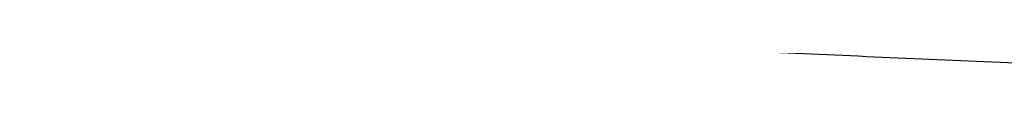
# Model space of a CAD drawing. Header units: millimetres. Extents: x -398 to 387, y -563 to 552.
# Tile 291 of 656: x -328.73614 to -328.01456, y -547.2491 to -547.24409. Entities that reach past the tile are written whole.
import ezdxf

# ---------------------------------------------------------------- set-up
doc = ezdxf.new("R2010")
doc.units = ezdxf.units.MM
doc.layers.add('Livello 01', color=7, linetype='Continuous')

# ---------------------------------------------------------------- blocks, each defined once
blk = doc.blocks.new('MMFTT08X23')
at = {"layer": 'Livello 01', "color": 254, "true_color": 0xcad1ee}
for points, weights, knots in [([(3.426202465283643, 37.54126587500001, 0.4732635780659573), (3.267228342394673, 37.48818495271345, 1.624160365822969), (2.44569435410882, 37.43749999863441, 2.445694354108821), (1.432654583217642, 37.37499999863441, 3.458734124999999), (8.881784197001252e-16, 37.31249999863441, 3.458734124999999), (-1.432654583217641, 37.24999999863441, 3.458734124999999), (-2.445694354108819, 37.18749999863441, 2.44569435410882), (-3.458734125, 37.12499999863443, 1.432654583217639), (-3.458734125, 37.06249999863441), (-3.458734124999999, 36.99999999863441, -1.432654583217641), (-2.445694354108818, 36.93749999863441, -2.44569435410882), (-1.432654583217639, 36.87499999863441, -3.458734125), (8.881784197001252e-16, 36.81249999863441, -3.458734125), (1.432654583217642, 36.74999999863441, -3.458734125), (2.445694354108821, 36.68749999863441, -2.44569435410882), (3.458734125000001, 36.62499999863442, -1.43265458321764), (3.458734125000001, 36.56249999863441), (3.458734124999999, 36.49999999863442, 1.432654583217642), (2.44569435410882, 36.43749999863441, 2.445694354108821), (1.432654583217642, 36.37499999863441, 3.458734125), (8.881784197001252e-16, 36.31249999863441, 3.458734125), (-1.432654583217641, 36.24999999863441, 3.458734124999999), (-2.44569435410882, 36.18749999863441, 2.44569435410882), (-3.458734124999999, 36.12499999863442, 1.43265458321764), (-3.458734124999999, 36.06249999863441), (-3.458734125, 35.99999999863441, -1.432654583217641), (-2.445694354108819, 35.93749999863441, -2.44569435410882), (-1.432654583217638, 35.87499999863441, -3.458734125), (8.881784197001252e-16, 35.81249999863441, -3.458734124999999), (1.432654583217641, 35.74999999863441, -3.458734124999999), (2.445694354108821, 35.68749999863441, -2.44569435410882), (3.458734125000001, 35.62499999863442, -1.43265458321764), (3.458734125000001, 35.56249999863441), (3.458734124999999, 35.49999999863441, 1.432654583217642), (2.44569435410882, 35.43749999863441, 2.445694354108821), (1.432654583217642, 35.37499999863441, 3.458734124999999), (4.440892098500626e-16, 35.31249999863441, 3.458734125), (-1.432654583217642, 35.24999999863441, 3.458734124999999), (-2.445694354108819, 35.18749999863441, 2.44569435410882), (-3.458734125, 35.12499999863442, 1.432654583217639), (-3.458734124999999, 35.06249999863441), (-3.458734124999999, 34.99999999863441, -1.432654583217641), (-2.44569435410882, 34.93749999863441, -2.44569435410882), (-1.432654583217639, 34.87499999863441, -3.458734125), (4.440892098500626e-16, 34.81249999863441, -3.458734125), (1.432654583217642, 34.74999999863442, -3.458734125), (2.445694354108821, 34.68749999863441, -2.44569435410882), (3.458734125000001, 34.62499999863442, -1.43265458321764), (3.458734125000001, 34.56249999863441), (3.458734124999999, 34.49999999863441, 1.432654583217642), (2.44569435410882, 34.43749999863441, 2.445694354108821), (1.432654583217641, 34.37499999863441, 3.458734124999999), (8.881784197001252e-16, 34.31249999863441, 3.458734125), (-1.432654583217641, 34.24999999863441, 3.458734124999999), (-2.44569435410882, 34.18749999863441, 2.44569435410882), (-3.458734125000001, 34.12499999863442, 1.43265458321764), (-3.458734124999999, 34.06249999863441), (-3.458734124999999, 33.99999999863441, -1.432654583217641), (-2.445694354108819, 33.93749999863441, -2.44569435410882), (-1.43265458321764, 33.87499999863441, -3.458734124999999), (8.881784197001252e-16, 33.81249999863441, -3.458734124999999), (1.432654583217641, 33.74999999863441, -3.458734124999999), (2.445694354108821, 33.68749999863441, -2.44569435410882), (3.458734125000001, 33.62499999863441, -1.43265458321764), (3.458734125, 33.56249999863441), (3.458734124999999, 33.49999999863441, 1.432654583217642), (2.44569435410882, 33.43749999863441, 2.445694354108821), (1.432654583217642, 33.37499999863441, 3.458734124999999), (4.440892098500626e-16, 33.31249999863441, 3.458734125), (-1.432654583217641, 33.24999999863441, 3.458734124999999), (-2.445694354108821, 33.18749999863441, 2.44569435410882), (-3.458734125, 33.12499999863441, 1.43265458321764), (-3.458734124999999, 33.06249999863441), (-3.458734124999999, 32.99999999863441, -1.432654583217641), (-2.44569435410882, 32.93749999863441, -2.44569435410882), (-1.432654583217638, 32.87499999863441, -3.458734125), (4.440892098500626e-16, 32.81249999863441, -3.458734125), (1.432654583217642, 32.74999999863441, -3.458734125), (2.445694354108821, 32.68749999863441, -2.44569435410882), (3.458734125, 32.62499999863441, -1.43265458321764), (3.458734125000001, 32.56249999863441), (3.458734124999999, 32.49999999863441, 1.432654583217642), (2.44569435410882, 32.43749999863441, 2.445694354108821), (1.432654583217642, 32.37499999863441, 3.458734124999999), (8.881784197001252e-16, 32.31249999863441, 3.458734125), (-1.432654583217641, 32.24999999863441, 3.458734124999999), (-2.44569435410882, 32.18749999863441, 2.44569435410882), (-3.458734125, 32.12499999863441, 1.432654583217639), (-3.458734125, 32.06249999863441), (-3.458734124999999, 31.9999999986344, -1.432654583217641), (-2.445694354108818, 31.9374999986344, -2.44569435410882), (-1.432654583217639, 31.8749999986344, -3.458734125), (8.881784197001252e-16, 31.8124999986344, -3.458734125), (1.432654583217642, 31.74999999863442, -3.458734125), (2.445694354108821, 31.6874999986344, -2.44569435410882), (3.458734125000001, 31.6249999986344, -1.43265458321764), (3.458734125, 31.5624999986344), (3.458734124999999, 31.4999999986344, 1.432654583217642), (2.44569435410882, 31.4374999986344, 2.445694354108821), (1.432654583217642, 31.3749999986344, 3.458734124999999), (8.881784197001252e-16, 31.3124999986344, 3.458734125), (-1.432654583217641, 31.24999999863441, 3.458734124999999), (-2.44569435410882, 31.1874999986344, 2.44569435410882), (-3.458734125, 31.1249999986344, 1.432654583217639), (-3.458734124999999, 31.0624999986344), (-3.458734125, 30.9999999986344, -1.432654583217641), (-2.445694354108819, 30.9374999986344, -2.44569435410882), (-1.432654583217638, 30.8749999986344, -3.458734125), (4.440892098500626e-16, 30.8124999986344, -3.458734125), (1.432654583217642, 30.74999999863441, -3.458734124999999), (2.445694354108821, 30.6874999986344, -2.44569435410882), (3.458734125, 30.6249999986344, -1.43265458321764), (3.458734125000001, 30.5624999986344), (3.458734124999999, 30.49999999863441, 1.432654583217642), (2.44569435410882, 30.43749999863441, 2.445694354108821), (1.432654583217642, 30.37499999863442, 3.458734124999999), (4.440892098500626e-16, 30.31249999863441, 3.458734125), (-1.432654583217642, 30.24999999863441, 3.458734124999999), (-2.44569435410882, 30.18749999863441, 2.44569435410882), (-3.458734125, 30.12499999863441, 1.432654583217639), (-3.458734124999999, 30.06249999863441), (-3.458734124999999, 29.99999999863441, -1.432654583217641), (-2.44569435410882, 29.93749999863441, -2.44569435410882), (-1.432654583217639, 29.87499999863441, -3.458734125), (4.440892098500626e-16, 29.81249999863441, -3.458734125), (1.432654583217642, 29.74999999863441, -3.458734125), (2.445694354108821, 29.68749999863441, -2.44569435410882), (3.458734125, 29.62499999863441, -1.43265458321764), (3.458734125, 29.56249999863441), (3.458734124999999, 29.49999999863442, 1.432654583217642), (2.44569435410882, 29.43749999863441, 2.445694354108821), (1.432654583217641, 29.37499999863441, 3.458734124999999), (8.881784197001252e-16, 29.31249999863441, 3.458734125), (-1.432654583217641, 29.24999999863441, 3.458734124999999), (-2.44569435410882, 29.18749999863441, 2.445694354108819), (-3.458734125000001, 29.12499999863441, 1.43265458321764), (-3.458734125, 29.06249999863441), (-3.458734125, 28.99999999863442, -1.432654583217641), (-2.445694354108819, 28.93749999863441, -2.44569435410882), (-1.43265458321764, 28.87499999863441, -3.458734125), (8.881784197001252e-16, 28.81249999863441, -3.458734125), (1.432654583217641, 28.7499999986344, -3.458734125), (2.445694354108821, 28.6874999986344, -2.44569435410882), (3.458734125, 28.6249999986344, -1.43265458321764), (3.458734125, 28.56249999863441), (3.458734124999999, 28.49999999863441, 1.432654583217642), (2.44569435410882, 28.43749999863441, 2.445694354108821), (1.432654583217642, 28.37499999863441, 3.458734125), (4.440892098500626e-16, 28.31249999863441, 3.458734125), (-1.432654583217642, 28.24999999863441, 3.458734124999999), (-2.445694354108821, 28.18749999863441, 2.44569435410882), (-3.458734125, 28.12499999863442, 1.432654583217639), (-3.458734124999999, 28.06249999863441), (-3.458734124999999, 27.99999999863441, -1.432654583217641), (-2.44569435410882, 27.93749999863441, -2.44569435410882), (-1.432654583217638, 27.87499999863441, -3.458734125), (4.440892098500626e-16, 27.81249999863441, -3.458734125), (1.432654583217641, 27.74999999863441, -3.458734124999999), (2.445694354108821, 27.68749999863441, -2.44569435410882), (3.458734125, 27.62499999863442, -1.43265458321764), (3.458734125, 27.56249999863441), (3.458734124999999, 27.49999999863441, 1.432654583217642), (2.44569435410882, 27.43749999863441, 2.445694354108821), (1.432654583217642, 27.37499999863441, 3.458734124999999), (4.440892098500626e-16, 27.31249999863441, 3.458734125), (-1.432654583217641, 27.24999999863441, 3.458734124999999), (-2.44569435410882, 27.18749999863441, 2.44569435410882), (-3.458734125, 27.12499999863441, 1.432654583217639), (-3.458734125, 27.06249999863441), (-3.458734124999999, 26.99999999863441, -1.432654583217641), (-2.445694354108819, 26.93749999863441, -2.44569435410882), (-1.432654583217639, 26.87499999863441, -3.458734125), (4.440892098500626e-16, 26.81249999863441, -3.458734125), (1.432654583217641, 26.74999999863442, -3.458734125), (2.445694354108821, 26.68749999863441, -2.44569435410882), (3.458734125, 26.62499999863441, -1.43265458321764), (3.458734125, 26.56249999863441), (3.458734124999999, 26.49999999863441, 1.432654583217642), (2.44569435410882, 26.43749999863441, 2.445694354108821), (1.432654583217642, 26.37499999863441, 3.458734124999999), (4.440892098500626e-16, 26.31249999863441, 3.458734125), (-1.432654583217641, 26.24999999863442, 3.458734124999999), (-2.44569435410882, 26.18749999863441, 2.44569435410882), (-3.458734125, 26.12499999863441, 1.432654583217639), (-3.458734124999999, 26.06249999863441), (-3.458734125, 25.99999999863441, -1.432654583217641), (-2.445694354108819, 25.93749999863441, -2.44569435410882), (-1.432654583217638, 25.87499999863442, -3.458734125), (4.440892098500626e-16, 25.81249999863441, -3.458734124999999), (1.432654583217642, 25.74999999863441, -3.458734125), (2.44569435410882, 25.68749999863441, -2.44569435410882), (3.458734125, 25.62499999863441, -1.43265458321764), (3.458734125, 25.56249999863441), (3.458734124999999, 25.49999999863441, 1.432654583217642), (2.44569435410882, 25.43749999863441, 2.445694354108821), (1.432654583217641, 25.37499999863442, 3.458734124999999), (4.440892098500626e-16, 25.31249999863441, 3.458734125), (-1.432654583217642, 25.24999999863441, 3.458734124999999), (-2.44569435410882, 25.18749999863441, 2.44569435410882), (-3.458734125, 25.12499999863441, 1.432654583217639), (-3.458734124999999, 25.06249999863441), (-3.458734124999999, 24.99999999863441, -1.432654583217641), (-2.44569435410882, 24.93749999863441, -2.44569435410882), (-1.432654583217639, 24.87499999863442, -3.458734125), (4.440892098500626e-16, 24.8124999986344, -3.458734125), (1.432654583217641, 24.7499999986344, -3.458734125), (2.445694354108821, 24.6874999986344, -2.44569435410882), (3.458734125, 24.62499999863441, -1.43265458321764), (3.458734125, 24.5624999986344), (3.458734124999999, 24.4999999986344, 1.432654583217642), (2.44569435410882, 24.4374999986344, 2.445694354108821), (1.432654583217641, 24.37499999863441, 3.458734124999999), (0, 24.3124999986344, 3.458734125), (-1.432654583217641, 24.2499999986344, 3.458734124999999), (-2.44569435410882, 24.1874999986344, 2.44569435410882), (-3.458734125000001, 24.12499999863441, 1.432654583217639), (-3.458734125, 24.0624999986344), (-3.458734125, 23.9999999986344, -1.432654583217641), (-2.445694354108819, 23.9374999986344, -2.44569435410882), (-1.43265458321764, 23.87499999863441, -3.458734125), (0, 23.8124999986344, -3.458734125), (1.432654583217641, 23.7499999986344, -3.458734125), (2.445694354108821, 23.6874999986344, -2.44569435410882), (3.458734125, 23.62499999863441, -1.43265458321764), (3.458734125, 23.5624999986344), (3.458734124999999, 23.49999999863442, 1.432654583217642), (2.44569435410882, 23.4374999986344, 2.445694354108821), (1.432654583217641, 23.37499999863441, 3.458734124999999), (4.440892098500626e-16, 23.3124999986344, 3.458734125), (-1.432654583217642, 23.2499999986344, 3.458734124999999), (-2.445694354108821, 23.1874999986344, 2.44569435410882), (-3.458734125, 23.12499999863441, 1.432654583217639), (-3.458734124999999, 23.0624999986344), (-3.458734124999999, 22.99999999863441, -1.432654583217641), (-2.44569435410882, 22.93749999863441, -2.44569435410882), (-1.43265458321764, 22.87499999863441, -3.458734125), (4.440892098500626e-16, 22.81249999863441, -3.458734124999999), (1.432654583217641, 22.74999999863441, -3.458734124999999), (2.445694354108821, 22.68749999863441, -2.44569435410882), (3.458734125, 22.62499999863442, -1.43265458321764), (3.458734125, 22.56249999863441), (3.458734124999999, 22.49999999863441, 1.432654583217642), (2.445694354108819, 22.43749999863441, 2.445694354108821), (1.432654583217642, 22.37499999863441, 3.458734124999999), (0, 22.31249999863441, 3.458734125), (-1.432654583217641, 22.24999999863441, 3.458734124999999), (-2.44569435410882, 22.18749999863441, 2.44569435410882), (-3.458734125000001, 22.12499999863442, 1.432654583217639), (-3.458734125, 22.06249999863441), (-3.458734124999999, 21.99999999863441, -1.432654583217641), (-2.44569435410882, 21.93749999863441, -2.44569435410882), (-1.432654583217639, 21.87499999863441, -3.458734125), (0, 21.81249999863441, -3.458734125), (1.432654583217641, 21.74999999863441, -3.458734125), (2.445694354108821, 21.68749999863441, -2.44569435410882), (3.458734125, 21.62499999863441, -1.43265458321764), (3.458734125, 21.56249999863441), (3.458734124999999, 21.49999999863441, 1.432654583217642), (2.44569435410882, 21.43749999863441, 2.445694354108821), (1.432654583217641, 21.37499999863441, 3.458734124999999), (4.440892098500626e-16, 21.31249999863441, 3.458734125), (-1.432654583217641, 21.24999999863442, 3.458734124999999), (-2.445694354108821, 21.18749999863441, 2.44569435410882), (-3.458734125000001, 21.12499999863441, 1.432654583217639), (-3.458734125, 21.06249999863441), (-3.458734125, 20.99999999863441, -1.432654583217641), (-2.445694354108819, 20.9374999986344, -2.44569435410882), (-1.432654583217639, 20.87499999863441, -3.458734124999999), (4.440892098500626e-16, 20.8124999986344, -3.458734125), (1.432654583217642, 20.74999999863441, -3.458734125), (2.44569435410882, 20.6874999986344, -2.44569435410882), (3.458734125, 20.62499999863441, -1.43265458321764), (3.458734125, 20.5624999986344), (3.458734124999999, 20.4999999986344, 1.432654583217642), (2.445694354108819, 20.4374999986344, 2.445694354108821), (1.432654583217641, 20.37499999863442, 3.458734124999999), (4.440892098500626e-16, 20.3124999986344, 3.458734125), (-1.432654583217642, 20.24999999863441, 3.458734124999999), (-2.44569435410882, 20.1874999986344, 2.44569435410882), (-3.458734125, 20.12499999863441, 1.432654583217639), (-3.458734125, 20.06249999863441), (-3.458734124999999, 19.99999999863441, -1.432654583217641), (-2.44569435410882, 19.93749999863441, -2.44569435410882), (-1.432654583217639, 19.87499999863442, -3.458734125), (0, 19.81249999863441, -3.458734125), (1.432654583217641, 19.74999999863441, -3.458734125), (2.445694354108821, 19.68749999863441, -2.44569435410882), (3.458734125, 19.62499999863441, -1.43265458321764), (3.458734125, 19.56249999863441), (3.458734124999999, 19.49999999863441, 1.432654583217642), (2.445694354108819, 19.43749999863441, 2.44569435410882), (1.432654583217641, 19.37499999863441, 3.458734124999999), (0, 19.31249999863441, 3.458734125), (-1.432654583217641, 19.24999999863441, 3.458734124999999), (-2.44569435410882, 19.18749999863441, 2.44569435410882), (-3.458734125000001, 19.12499999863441, 1.432654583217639), (-3.458734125, 19.06249999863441), (-3.458734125, 18.99999999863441, -1.432654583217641), (-2.445694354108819, 18.93749999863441, -2.44569435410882), (-1.43265458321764, 18.87499999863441, -3.458734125), (0, 18.81249999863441, -3.458734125), (1.432654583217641, 18.74999999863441, -3.458734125), (2.44569435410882, 18.68749999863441, -2.44569435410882), (3.458734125, 18.62499999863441, -1.43265458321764), (3.458734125, 18.56249999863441), (3.458734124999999, 18.49999999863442, 1.432654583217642), (2.445694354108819, 18.43749999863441, 2.445694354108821), (1.432654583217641, 18.37499999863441, 3.458734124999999), (4.440892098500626e-16, 18.31249999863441, 3.458734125), (-1.432654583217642, 18.24999999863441, 3.458734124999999), (-2.445694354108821, 18.18749999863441, 2.44569435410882), (-3.458734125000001, 18.12499999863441, 1.432654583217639), (-3.458734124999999, 18.06249999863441), (-3.458734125, 17.99999999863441, -1.432654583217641), (-2.44569435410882, 17.93749999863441, -2.44569435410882), (-1.43265458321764, 17.87499999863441, -3.458734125), (4.440892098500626e-16, 17.81249999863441, -3.458734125), (1.432654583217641, 17.74999999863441, -3.458734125), (2.44569435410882, 17.68749999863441, -2.44569435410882), (3.458734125, 17.6249999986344, -1.43265458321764), (3.458734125, 17.56249999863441), (3.458734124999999, 17.49999999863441, 1.432654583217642), (2.445694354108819, 17.43749999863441, 2.445694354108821), (1.432654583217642, 17.3749999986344, 3.458734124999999), (0, 17.31249999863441, 3.458734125), (-1.432654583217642, 17.24999999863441, 3.458734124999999), (-2.445694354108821, 17.18749999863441, 2.44569435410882), (-3.458734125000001, 17.1249999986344, 1.432654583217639), (-3.458734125, 17.06249999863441), (-3.458734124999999, 16.9999999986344, -1.432654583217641), (-2.44569435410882, 16.9374999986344, -2.44569435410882), (-1.432654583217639, 16.8749999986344, -3.458734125), (0, 16.8124999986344, -3.458734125), (1.432654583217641, 16.7499999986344, -3.458734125), (2.44569435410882, 16.6874999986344, -2.44569435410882), (3.458734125, 16.6249999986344, -1.43265458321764), (3.458734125, 16.5624999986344), (3.458734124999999, 16.4999999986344, 1.432654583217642), (2.44569435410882, 16.4374999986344, 2.445694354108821), (1.432654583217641, 16.3749999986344, 3.458734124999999), (0, 16.3124999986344, 3.458734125), (-1.432654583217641, 16.2499999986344, 3.458734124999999), (-2.445694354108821, 16.1874999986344, 2.44569435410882), (-3.458734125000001, 16.1249999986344, 1.432654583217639), (-3.458734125, 16.0624999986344), (-3.458734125, 15.99999999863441, -1.432654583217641), (-2.445694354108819, 15.9374999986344, -2.44569435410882), (-1.432654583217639, 15.8749999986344, -3.458734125), (0, 15.8124999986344, -3.458734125), (1.432654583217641, 15.7499999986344, -3.458734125), (2.44569435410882, 15.6874999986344, -2.44569435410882), (3.458734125, 15.6249999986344, -1.43265458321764), (3.458734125, 15.5624999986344)], [0.9778031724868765, 0.9373681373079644, 1, 0.9238795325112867, 1, 0.9238795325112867, 1, 0.9238795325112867, 1, 0.9238795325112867, 1, 0.9238795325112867, 1, 0.9238795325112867, 1, 0.9238795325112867, 1, 0.9238795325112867, 1, 0.9238795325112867, 1, 0.9238795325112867, 1, 0.9238795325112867, 1, 0.9238795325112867, 1, 0.9238795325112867, 1, 0.9238795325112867, 1, 0.9238795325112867, 1, 0.9238795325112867, 1, 0.9238795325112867, 1, 0.9238795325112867, 1, 0.9238795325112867, 1, 0.9238795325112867, 1, 0.9238795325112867, 1, 0.9238795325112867, 1, 0.9238795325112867, 1, 0.9238795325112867, 1, 0.9238795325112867, 1, 0.9238795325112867, 1, 0.9238795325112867, 1, 0.9238795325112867, 1, 0.9238795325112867, 1, 0.9238795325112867, 1, 0.9238795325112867, 1, 0.9238795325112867, 1, 0.9238795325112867, 1, 0.9238795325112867, 1, 0.9238795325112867, 1, 0.9238795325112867, 1, 0.9238795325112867, 1, 0.9238795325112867, 1, 0.9238795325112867, 1, 0.9238795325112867, 1, 0.9238795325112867, 1, 0.9238795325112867, 1, 0.9238795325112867, 1, 0.9238795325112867, 1, 0.9238795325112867, 1, 0.9238795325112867, 1, 0.9238795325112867, 1, 0.9238795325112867, 1, 0.9238795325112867, 1, 0.9238795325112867, 1, 0.9238795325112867, 1, 0.9238795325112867, 1, 0.9238795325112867, 1, 0.9238795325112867, 1, 0.9238795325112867, 1, 0.9238795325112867, 1, 0.9238795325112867, 1, 0.9238795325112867, 1, 0.9238795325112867, 1, 0.9238795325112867, 1, 0.9238795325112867, 1, 0.9238795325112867, 1, 0.9238795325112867, 1, 0.9238795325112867, 1, 0.9238795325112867, 1, 0.9238795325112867, 1, 0.9238795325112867, 1, 0.9238795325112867, 1, 0.9238795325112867, 1, 0.9238795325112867, 1, 0.9238795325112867, 1, 0.9238795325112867, 1, 0.9238795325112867, 1, 0.9238795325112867, 1, 0.9238795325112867, 1, 0.9238795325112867, 1, 0.9238795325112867, 1, 0.9238795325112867, 1, 0.9238795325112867, 1, 0.9238795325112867, 1, 0.9238795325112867, 1, 0.9238795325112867, 1, 0.9238795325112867, 1, 0.9238795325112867, 1, 0.9238795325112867, 1, 0.9238795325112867, 1, 0.9238795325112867, 1, 0.9238795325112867, 1, 0.9238795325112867, 1, 0.9238795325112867, 1, 0.9238795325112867, 1, 0.9238795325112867, 1, 0.9238795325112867, 1, 0.9238795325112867, 1, 0.9238795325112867, 1, 0.9238795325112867, 1, 0.9238795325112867, 1, 0.9238795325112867, 1, 0.9238795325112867, 1, 0.9238795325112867, 1, 0.9238795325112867, 1, 0.9238795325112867, 1, 0.9238795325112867, 1, 0.9238795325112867, 1, 0.9238795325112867, 1, 0.9238795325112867, 1, 0.9238795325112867, 1, 0.9238795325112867, 1, 0.9238795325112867, 1, 0.9238795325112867, 1, 0.9238795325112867, 1, 0.9238795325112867, 1, 0.9238795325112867, 1, 0.9238795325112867, 1, 0.9238795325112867, 1, 0.9238795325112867, 1, 0.9238795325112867, 1, 0.9238795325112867, 1, 0.9238795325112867, 1, 0.9238795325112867, 1, 0.9238795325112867, 1, 0.9238795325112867, 1, 0.9238795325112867, 1, 0.9238795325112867, 1, 0.9238795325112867, 1, 0.9238795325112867, 1, 0.9238795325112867, 1, 0.9238795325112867, 1, 0.9238795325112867, 1, 0.9238795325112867, 1, 0.9238795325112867, 1, 0.9238795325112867, 1, 0.9238795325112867, 1, 0.9238795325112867, 1, 0.9238795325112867, 1, 0.9238795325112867, 1, 0.9238795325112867, 1, 0.9238795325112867, 1, 0.9238795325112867, 1, 0.9238795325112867, 1, 0.9238795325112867, 1, 0.9238795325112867, 1, 0.9238795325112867, 1, 0.9238795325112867, 1, 0.9238795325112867, 1, 0.9238795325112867, 1, 0.9238795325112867, 1, 0.9238795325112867, 1, 0.9238795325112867, 1, 0.9238795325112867, 1, 0.9238795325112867, 1, 0.9238795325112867, 1, 0.9238795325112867, 1, 0.9238795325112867, 1, 0.9238795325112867, 1, 0.9238795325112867, 1, 0.9238795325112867, 1, 0.9238795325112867, 1, 0.9238795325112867, 1, 0.9238795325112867, 1, 0.9238795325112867, 1, 0.9238795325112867, 1, 0.9238795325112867, 1, 0.9238795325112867, 1, 0.9238795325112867, 1, 0.9238795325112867, 1, 0.9238795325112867, 1, 0.9238795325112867, 1, 0.9238795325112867, 1, 0.9238795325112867, 1, 0.9238795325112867, 1, 0.9238795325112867, 1, 0.9238795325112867, 1, 0.9238795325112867, 1, 0.9238795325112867, 1], [0, 0, 0, 2.325966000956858, 2.325966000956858, 5.19400045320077, 5.19400045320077, 8.062034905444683, 8.062034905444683, 10.9300693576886, 10.9300693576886, 13.79810380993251, 13.79810380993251, 16.66613826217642, 16.66613826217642, 19.53417271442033, 19.53417271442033, 22.40220716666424, 22.40220716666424, 25.27024161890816, 25.27024161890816, 28.13827607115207, 28.13827607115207, 31.00631052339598, 31.00631052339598, 33.87434497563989, 33.87434497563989, 36.7423794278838, 36.7423794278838, 39.61041388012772, 39.61041388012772, 42.47844833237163, 42.47844833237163, 45.34648278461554, 45.34648278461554, 48.21451723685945, 48.21451723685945, 51.08255168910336, 51.08255168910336, 53.95058614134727, 53.95058614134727, 56.81862059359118, 56.81862059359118, 59.6866550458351, 59.6866550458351, 62.55468949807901, 62.55468949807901, 65.42272395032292, 65.42272395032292, 68.29075840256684, 68.29075840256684, 71.15879285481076, 71.15879285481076, 74.02682730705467, 74.02682730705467, 76.89486175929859, 76.89486175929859, 79.76289621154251, 79.76289621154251, 82.63093066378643, 82.63093066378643, 85.49896511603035, 85.49896511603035, 88.36699956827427, 88.36699956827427, 91.23503402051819, 91.23503402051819, 94.1030684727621, 94.1030684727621, 96.97110292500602, 96.97110292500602, 99.83913737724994, 99.83913737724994, 102.7071718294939, 102.7071718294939, 105.5752062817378, 105.5752062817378, 108.4432407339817, 108.4432407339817, 111.3112751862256, 111.3112751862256, 114.1793096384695, 114.1793096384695, 117.0473440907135, 117.0473440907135, 119.9153785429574, 119.9153785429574, 122.7834129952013, 122.7834129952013, 125.6514474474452, 125.6514474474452, 128.5194818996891, 128.5194818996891, 131.387516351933, 131.387516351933, 134.2555508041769, 134.2555508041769, 137.1235852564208, 137.1235852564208, 139.9916197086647, 139.9916197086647, 142.8596541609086, 142.8596541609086, 145.7276886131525, 145.7276886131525, 148.5957230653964, 148.5957230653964, 151.4637575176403, 151.4637575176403, 154.3317919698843, 154.3317919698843, 157.1998264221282, 157.1998264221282, 160.0678608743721, 160.0678608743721, 162.935895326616, 162.935895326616, 165.8039297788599, 165.8039297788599, 168.6719642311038, 168.6719642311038, 171.5399986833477, 171.5399986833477, 174.4080331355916, 174.4080331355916, 177.2760675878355, 177.2760675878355, 180.1441020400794, 180.1441020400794, 183.0121364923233, 183.0121364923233, 185.8801709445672, 185.8801709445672, 188.7482053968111, 188.7482053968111, 191.616239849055, 191.616239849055, 194.4842743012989, 194.4842743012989, 197.3523087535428, 197.3523087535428, 200.2203432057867, 200.2203432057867, 203.0883776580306, 203.0883776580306, 205.9564121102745, 205.9564121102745, 208.8244465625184, 208.8244465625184, 211.6924810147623, 211.6924810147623, 214.5605154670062, 214.5605154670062, 217.4285499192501, 217.4285499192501, 220.296584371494, 220.296584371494, 223.164618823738, 223.164618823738, 226.0326532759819, 226.0326532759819, 228.9006877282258, 228.9006877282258, 231.7687221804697, 231.7687221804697, 234.6367566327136, 234.6367566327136, 237.5047910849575, 237.5047910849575, 240.3728255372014, 240.3728255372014, 243.2408599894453, 243.2408599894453, 246.1088944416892, 246.1088944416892, 248.9769288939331, 248.9769288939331, 251.844963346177, 251.844963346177, 254.7129977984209, 254.7129977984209, 257.5810322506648, 257.5810322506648, 260.4490667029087, 260.4490667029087, 263.3171011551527, 263.3171011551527, 266.1851356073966, 266.1851356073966, 269.0531700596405, 269.0531700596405, 271.9212045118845, 271.9212045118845, 274.7892389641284, 274.7892389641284, 277.6572734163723, 277.6572734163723, 280.5253078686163, 280.5253078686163, 283.3933423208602, 283.3933423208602, 286.2613767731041, 286.2613767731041, 289.1294112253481, 289.1294112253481, 291.997445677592, 291.997445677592, 294.8654801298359, 294.8654801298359, 297.7335145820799, 297.7335145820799, 300.6015490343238, 300.6015490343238, 303.4695834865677, 303.4695834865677, 306.3376179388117, 306.3376179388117, 309.2056523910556, 309.2056523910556, 312.0736868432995, 312.0736868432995, 314.9417212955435, 314.9417212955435, 317.8097557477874, 317.8097557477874, 320.6777902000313, 320.6777902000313, 323.5458246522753, 323.5458246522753, 326.4138591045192, 326.4138591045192, 329.2818935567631, 329.2818935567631, 332.1499280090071, 332.1499280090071, 335.017962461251, 335.017962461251, 337.8859969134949, 337.8859969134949, 340.7540313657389, 340.7540313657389, 343.6220658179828, 343.6220658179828, 346.4901002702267, 346.4901002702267, 349.3581347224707, 349.3581347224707, 352.2261691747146, 352.2261691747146, 355.0942036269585, 355.0942036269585, 357.9622380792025, 357.9622380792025, 360.8302725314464, 360.8302725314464, 363.6983069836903, 363.6983069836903, 366.5663414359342, 366.5663414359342, 369.4343758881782, 369.4343758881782, 372.3024103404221, 372.3024103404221, 375.170444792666, 375.170444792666, 378.03847924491, 378.03847924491, 380.9065136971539, 380.9065136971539, 383.7745481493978, 383.7745481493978, 386.6425826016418, 386.6425826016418, 389.5106170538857, 389.5106170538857, 392.3786515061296, 392.3786515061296, 395.2466859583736, 395.2466859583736, 398.1147204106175, 398.1147204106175, 400.9827548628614, 400.9827548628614, 403.8507893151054, 403.8507893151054, 406.7188237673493, 406.7188237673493, 409.5868582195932, 409.5868582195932, 412.4548926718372, 412.4548926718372, 415.3229271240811, 415.3229271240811, 418.190961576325, 418.190961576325, 421.058996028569, 421.058996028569, 423.9270304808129, 423.9270304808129, 426.7950649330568, 426.7950649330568, 429.6630993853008, 429.6630993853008, 432.5311338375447, 432.5311338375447, 435.3991682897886, 435.3991682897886, 438.2672027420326, 438.2672027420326, 441.1352371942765, 441.1352371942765, 444.0032716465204, 444.0032716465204, 446.8713060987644, 446.8713060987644, 449.7393405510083, 449.7393405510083, 452.6073750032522, 452.6073750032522, 455.4754094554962, 455.4754094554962, 458.3434439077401, 458.3434439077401, 461.211478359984, 461.211478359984, 464.079512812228, 464.079512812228, 466.9475472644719, 466.9475472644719, 469.8155817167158, 469.8155817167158, 472.6836161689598, 472.6836161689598, 475.5516506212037, 475.5516506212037, 478.4196850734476, 478.4196850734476, 481.2877195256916, 481.2877195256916, 484.1557539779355, 484.1557539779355, 487.0237884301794, 487.0237884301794, 489.8918228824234, 489.8918228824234, 492.7598573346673, 492.7598573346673, 495.6278917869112, 495.6278917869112, 498.4959262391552, 498.4959262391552, 501.3639606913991, 501.3639606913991, 504.231995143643, 504.231995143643, 504.231995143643]), ([(3.7293670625, 15.71874999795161), (3.7293670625, 15.78124999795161, -1.54475441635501), (2.637060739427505, 15.84374999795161, -2.637060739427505), (1.544754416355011, 15.90624999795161, -3.729367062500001), (0, 15.96874999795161, -3.7293670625), (-1.54475441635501, 16.03124999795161, -3.729367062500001), (-2.637060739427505, 16.09374999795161, -2.637060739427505), (-3.729367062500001, 16.15624999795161, -1.544754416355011), (-3.7293670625, 16.21874999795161), (-3.729367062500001, 16.28124999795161, 1.54475441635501), (-2.637060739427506, 16.34374999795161, 2.637060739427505), (-1.544754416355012, 16.40624999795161, 3.729367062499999), (0, 16.46874999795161, 3.7293670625), (1.544754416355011, 16.53124999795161, 3.7293670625), (2.637060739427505, 16.59374999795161, 2.637060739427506), (3.729367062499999, 16.65624999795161, 1.544754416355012), (3.7293670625, 16.71874999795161), (3.729367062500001, 16.78124999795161, -1.54475441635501), (2.637060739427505, 16.84374999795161, -2.637060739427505), (1.544754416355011, 16.90624999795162, -3.729367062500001), (0, 16.96874999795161, -3.7293670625), (-1.54475441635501, 17.03124999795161, -3.729367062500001), (-2.637060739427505, 17.09374999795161, -2.637060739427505), (-3.729367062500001, 17.15624999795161, -1.544754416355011), (-3.7293670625, 17.21874999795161), (-3.729367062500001, 17.28124999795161, 1.54475441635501), (-2.637060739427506, 17.34374999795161, 2.637060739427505), (-1.544754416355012, 17.40624999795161, 3.729367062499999), (0, 17.46874999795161, 3.7293670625), (1.544754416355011, 17.53124999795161, 3.7293670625), (2.637060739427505, 17.59374999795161, 2.637060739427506), (3.729367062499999, 17.65624999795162, 1.544754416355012), (3.7293670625, 17.71874999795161), (3.729367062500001, 17.78124999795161, -1.54475441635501), (2.637060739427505, 17.84374999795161, -2.637060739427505), (1.544754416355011, 17.90624999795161, -3.729367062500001), (0, 17.96874999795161, -3.7293670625), (-1.54475441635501, 18.03124999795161, -3.729367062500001), (-2.637060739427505, 18.09374999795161, -2.637060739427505), (-3.729367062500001, 18.15624999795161, -1.544754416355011), (-3.7293670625, 18.21874999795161), (-3.729367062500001, 18.28124999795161, 1.54475441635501), (-2.637060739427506, 18.34374999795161, 2.637060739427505), (-1.544754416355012, 18.40624999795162, 3.729367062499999), (0, 18.46874999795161, 3.7293670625), (1.544754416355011, 18.53124999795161, 3.7293670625), (2.637060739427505, 18.59374999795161, 2.637060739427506), (3.729367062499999, 18.65624999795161, 1.544754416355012), (3.7293670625, 18.71874999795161), (3.729367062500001, 18.78124999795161, -1.54475441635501), (2.637060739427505, 18.8437499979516, -2.637060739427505), (1.544754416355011, 18.90624999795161, -3.729367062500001), (0, 18.96874999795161, -3.7293670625), (-1.54475441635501, 19.03124999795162, -3.729367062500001), (-2.637060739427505, 19.09374999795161, -2.637060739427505), (-3.729367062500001, 19.15624999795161, -1.544754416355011), (-3.7293670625, 19.21874999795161), (-3.729367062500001, 19.28124999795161, 1.54475441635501), (-2.637060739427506, 19.34374999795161, 2.637060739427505), (-1.544754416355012, 19.40624999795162, 3.729367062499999), (0, 19.46874999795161, 3.7293670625), (1.544754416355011, 19.53124999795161, 3.7293670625), (2.637060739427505, 19.59374999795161, 2.637060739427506), (3.729367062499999, 19.65624999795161, 1.544754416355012), (3.7293670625, 19.71874999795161), (3.729367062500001, 19.78124999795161, -1.54475441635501), (2.637060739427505, 19.84374999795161, -2.637060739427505), (1.544754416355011, 19.90624999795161, -3.729367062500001), (0, 19.96874999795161, -3.7293670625), (-1.54475441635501, 20.03124999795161, -3.729367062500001), (-2.637060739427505, 20.09374999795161, -2.637060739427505), (-3.729367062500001, 20.15624999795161, -1.544754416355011), (-3.7293670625, 20.21874999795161), (-3.729367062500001, 20.28124999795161, 1.54475441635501), (-2.637060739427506, 20.34374999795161, 2.637060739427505), (-1.544754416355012, 20.40624999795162, 3.729367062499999), (0, 20.46874999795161, 3.7293670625), (1.544754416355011, 20.53124999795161, 3.7293670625), (2.637060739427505, 20.59374999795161, 2.637060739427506), (3.729367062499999, 20.65624999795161, 1.544754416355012), (3.7293670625, 20.71874999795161), (3.729367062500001, 20.78124999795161, -1.54475441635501), (2.637060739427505, 20.84374999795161, -2.637060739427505), (1.544754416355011, 20.90624999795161, -3.729367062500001), (0, 20.9687499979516, -3.7293670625), (-1.54475441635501, 21.03124999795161, -3.729367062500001), (-2.637060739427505, 21.09374999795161, -2.637060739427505), (-3.729367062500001, 21.15624999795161, -1.544754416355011), (-3.7293670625, 21.21874999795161), (-3.729367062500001, 21.28124999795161, 1.54475441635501), (-2.637060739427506, 21.34374999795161, 2.637060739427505), (-1.544754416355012, 21.40624999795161, 3.729367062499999), (0, 21.46874999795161, 3.7293670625), (1.544754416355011, 21.53124999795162, 3.7293670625), (2.637060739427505, 21.59374999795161, 2.637060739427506), (3.729367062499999, 21.65624999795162, 1.544754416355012), (3.7293670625, 21.71874999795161), (3.729367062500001, 21.78124999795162, -1.54475441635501), (2.637060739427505, 21.84374999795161, -2.637060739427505), (1.544754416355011, 21.90624999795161, -3.729367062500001), (0, 21.96874999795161, -3.7293670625), (-1.54475441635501, 22.03124999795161, -3.729367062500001), (-2.637060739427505, 22.09374999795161, -2.637060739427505), (-3.729367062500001, 22.15624999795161, -1.544754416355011), (-3.7293670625, 22.21874999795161), (-3.729367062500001, 22.28124999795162, 1.54475441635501), (-2.637060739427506, 22.34374999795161, 2.637060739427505), (-1.544754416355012, 22.40624999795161, 3.729367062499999), (0, 22.46874999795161, 3.7293670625), (1.544754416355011, 22.53124999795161, 3.7293670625), (2.637060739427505, 22.59374999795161, 2.637060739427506), (3.729367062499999, 22.65624999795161, 1.544754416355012), (3.7293670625, 22.71874999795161), (3.729367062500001, 22.78124999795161, -1.54475441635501), (2.637060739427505, 22.84374999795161, -2.637060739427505), (1.544754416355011, 22.90624999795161, -3.729367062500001), (0, 22.96874999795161, -3.7293670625), (-1.54475441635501, 23.03124999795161, -3.729367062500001), (-2.637060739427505, 23.09374999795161, -2.637060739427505), (-3.729367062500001, 23.1562499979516, -1.544754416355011), (-3.7293670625, 23.21874999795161), (-3.729367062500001, 23.28124999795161, 1.54475441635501), (-2.637060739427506, 23.34374999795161, 2.637060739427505), (-1.544754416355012, 23.40624999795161, 3.729367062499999), (0, 23.4687499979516, 3.7293670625), (1.544754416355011, 23.53124999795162, 3.7293670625), (2.637060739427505, 23.5937499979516, 2.637060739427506), (3.729367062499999, 23.65624999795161, 1.544754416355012), (3.7293670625, 23.71874999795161), (3.729367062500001, 23.78124999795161, -1.54475441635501), (2.637060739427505, 23.8437499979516, -2.637060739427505), (1.544754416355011, 23.90624999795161, -3.729367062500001), (0, 23.96874999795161, -3.7293670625), (-1.54475441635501, 24.03124999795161, -3.729367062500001), (-2.637060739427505, 24.09374999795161, -2.637060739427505), (-3.729367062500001, 24.15624999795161, -1.544754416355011), (-3.7293670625, 24.2187499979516), (-3.729367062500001, 24.28124999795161, 1.54475441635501), (-2.637060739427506, 24.34374999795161, 2.637060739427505), (-1.544754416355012, 24.40624999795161, 3.729367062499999), (0, 24.46874999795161, 3.7293670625), (1.544754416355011, 24.53124999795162, 3.7293670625), (2.637060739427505, 24.59374999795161, 2.637060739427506), (3.729367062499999, 24.65624999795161, 1.544754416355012), (3.7293670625, 24.71874999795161), (3.729367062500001, 24.78124999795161, -1.54475441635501), (2.637060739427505, 24.84374999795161, -2.637060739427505), (1.544754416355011, 24.90624999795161, -3.729367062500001), (0, 24.96874999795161, -3.7293670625), (-1.54475441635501, 25.03124999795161, -3.729367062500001), (-2.637060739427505, 25.09374999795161, -2.637060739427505), (-3.729367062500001, 25.1562499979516, -1.544754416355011), (-3.7293670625, 25.2187499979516), (-3.729367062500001, 25.28124999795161, 1.54475441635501), (-2.637060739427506, 25.34374999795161, 2.637060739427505), (-1.544754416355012, 25.40624999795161, 3.729367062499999), (0, 25.46874999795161, 3.7293670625), (1.544754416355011, 25.53124999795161, 3.7293670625), (2.637060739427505, 25.59374999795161, 2.637060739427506), (3.729367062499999, 25.65624999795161, 1.544754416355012), (3.7293670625, 25.71874999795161), (3.729367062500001, 25.78124999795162, -1.54475441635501), (2.637060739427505, 25.84374999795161, -2.637060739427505), (1.544754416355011, 25.90624999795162, -3.729367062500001), (0, 25.96874999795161, -3.7293670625), (-1.54475441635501, 26.03124999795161, -3.729367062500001), (-2.637060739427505, 26.09374999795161, -2.637060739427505), (-3.729367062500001, 26.15624999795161, -1.544754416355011), (-3.7293670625, 26.21874999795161), (-3.729367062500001, 26.28124999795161, 1.54475441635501), (-2.637060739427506, 26.34374999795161, 2.637060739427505), (-1.544754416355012, 26.40624999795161, 3.729367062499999), (0, 26.46874999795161, 3.7293670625), (1.544754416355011, 26.53124999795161, 3.7293670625), (2.637060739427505, 26.59374999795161, 2.637060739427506), (3.729367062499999, 26.65624999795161, 1.544754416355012), (3.7293670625, 26.71874999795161), (3.729367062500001, 26.78124999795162, -1.54475441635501), (2.637060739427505, 26.84374999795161, -2.637060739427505), (1.544754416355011, 26.90624999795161, -3.729367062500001), (0, 26.96874999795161, -3.7293670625), (-1.54475441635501, 27.03124999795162, -3.729367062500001), (-2.637060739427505, 27.09374999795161, -2.637060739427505), (-3.729367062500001, 27.15624999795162, -1.544754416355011), (-3.7293670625, 27.21874999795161), (-3.729367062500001, 27.28124999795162, 1.54475441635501), (-2.637060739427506, 27.34374999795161, 2.637060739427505), (-1.544754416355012, 27.40624999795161, 3.729367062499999), (0, 27.46874999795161, 3.7293670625), (1.544754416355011, 27.53124999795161, 3.7293670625), (2.637060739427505, 27.59374999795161, 2.637060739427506), (3.729367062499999, 27.65624999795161, 1.544754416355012), (3.7293670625, 27.71874999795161), (3.729367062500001, 27.78124999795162, -1.54475441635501), (2.637060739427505, 27.84374999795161, -2.637060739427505), (1.544754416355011, 27.90624999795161, -3.729367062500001), (0, 27.96874999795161, -3.7293670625), (-1.54475441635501, 28.03124999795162, -3.729367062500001), (-2.637060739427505, 28.09374999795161, -2.637060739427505), (-3.729367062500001, 28.15624999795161, -1.544754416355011), (-3.7293670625, 28.21874999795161), (-3.729367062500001, 28.28124999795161, 1.54475441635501), (-2.637060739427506, 28.34374999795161, 2.637060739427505), (-1.544754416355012, 28.40624999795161, 3.729367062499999), (0, 28.46874999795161, 3.7293670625), (1.544754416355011, 28.53124999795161, 3.7293670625), (2.637060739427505, 28.59374999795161, 2.637060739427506), (3.729367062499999, 28.65624999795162, 1.544754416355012), (3.7293670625, 28.71874999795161), (3.729367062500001, 28.78124999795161, -1.54475441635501), (2.637060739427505, 28.84374999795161, -2.637060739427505), (1.544754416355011, 28.90624999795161, -3.729367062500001), (0, 28.96874999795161, -3.7293670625), (-1.54475441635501, 29.03124999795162, -3.729367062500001), (-2.637060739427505, 29.09374999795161, -2.637060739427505), (-3.729367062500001, 29.15624999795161, -1.544754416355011), (-3.7293670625, 29.21874999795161), (-3.729367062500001, 29.28124999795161, 1.54475441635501), (-2.637060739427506, 29.34374999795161, 2.637060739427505), (-1.544754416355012, 29.40624999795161, 3.729367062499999), (0, 29.46874999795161, 3.7293670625), (1.544754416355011, 29.53124999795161, 3.7293670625), (2.637060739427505, 29.59374999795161, 2.637060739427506), (3.729367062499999, 29.65624999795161, 1.544754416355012), (3.7293670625, 29.71874999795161), (3.729367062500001, 29.78124999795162, -1.54475441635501), (2.637060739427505, 29.84374999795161, -2.637060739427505), (1.544754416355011, 29.90624999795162, -3.729367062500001), (0, 29.96874999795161, -3.7293670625), (-1.54475441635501, 30.03124999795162, -3.729367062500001), (-2.637060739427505, 30.09374999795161, -2.637060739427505), (-3.729367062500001, 30.15624999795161, -1.544754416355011), (-3.7293670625, 30.21874999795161), (-3.729367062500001, 30.28124999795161, 1.54475441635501), (-2.637060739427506, 30.34374999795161, 2.637060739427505), (-1.544754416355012, 30.40624999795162, 3.729367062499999), (0, 30.46874999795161, 3.7293670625), (1.544754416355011, 30.53124999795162, 3.7293670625), (2.637060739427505, 30.59374999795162, 2.637060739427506), (3.729367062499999, 30.65624999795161, 1.544754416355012), (3.7293670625, 30.71874999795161), (3.729367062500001, 30.78124999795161, -1.54475441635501), (2.637060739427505, 30.8437499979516, -2.637060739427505), (1.544754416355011, 30.90624999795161, -3.729367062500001), (0, 30.9687499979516, -3.7293670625), (-1.54475441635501, 31.03124999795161, -3.729367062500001), (-2.637060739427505, 31.09374999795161, -2.637060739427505), (-3.729367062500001, 31.15624999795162, -1.544754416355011), (-3.7293670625, 31.2187499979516), (-3.729367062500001, 31.28124999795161, 1.54475441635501), (-2.637060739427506, 31.3437499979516, 2.637060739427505), (-1.544754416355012, 31.40624999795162, 3.729367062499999), (0, 31.46874999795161, 3.7293670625), (1.544754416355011, 31.53124999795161, 3.7293670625), (2.637060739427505, 31.5937499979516, 2.637060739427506), (3.729367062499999, 31.65624999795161, 1.544754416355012), (3.7293670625, 31.7187499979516), (3.729367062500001, 31.78124999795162, -1.54475441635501), (2.637060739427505, 31.84374999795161, -2.637060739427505), (1.544754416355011, 31.90624999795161, -3.729367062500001), (0, 31.9687499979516, -3.7293670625), (-1.54475441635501, 32.03124999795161, -3.729367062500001), (-2.637060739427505, 32.0937499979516, -2.637060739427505), (-3.729367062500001, 32.1562499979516, -1.544754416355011), (-3.7293670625, 32.2187499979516), (-3.729367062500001, 32.28124999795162, 1.54475441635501), (-2.637060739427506, 32.3437499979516, 2.637060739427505), (-1.544754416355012, 32.40624999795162, 3.729367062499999), (0, 32.4687499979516, 3.7293670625), (1.544754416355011, 32.53124999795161, 3.7293670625), (2.637060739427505, 32.5937499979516, 2.637060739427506), (3.729367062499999, 32.6562499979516, 1.544754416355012), (3.7293670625, 32.7187499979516), (3.729367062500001, 32.78124999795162, -1.54475441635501), (2.637060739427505, 32.8437499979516, -2.637060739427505), (1.544754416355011, 32.90624999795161, -3.729367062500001), (0, 32.9687499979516, -3.7293670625), (-1.54475441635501, 33.03124999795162, -3.729367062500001), (-2.637060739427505, 33.0937499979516, -2.637060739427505), (-3.729367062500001, 33.15624999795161, -1.544754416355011), (-3.7293670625, 33.2187499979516), (-3.729367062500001, 33.28124999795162, 1.54475441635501), (-2.637060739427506, 33.3437499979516, 2.637060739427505), (-1.544754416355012, 33.40624999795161, 3.729367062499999), (0, 33.4687499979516, 3.7293670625), (1.544754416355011, 33.53124999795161, 3.7293670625), (2.637060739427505, 33.5937499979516, 2.637060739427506), (3.729367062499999, 33.65624999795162, 1.544754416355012), (3.7293670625, 33.7187499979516), (3.729367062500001, 33.7812499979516, -1.54475441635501), (2.637060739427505, 33.8437499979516, -2.637060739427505), (1.544754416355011, 33.90624999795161, -3.729367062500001), (0, 33.96874999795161, -3.7293670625), (-1.54475441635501, 34.0312499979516, -3.729367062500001), (-2.637060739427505, 34.0937499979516, -2.637060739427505), (-3.729367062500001, 34.15624999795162, -1.544754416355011), (-3.7293670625, 34.21874999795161), (-3.729367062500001, 34.28124999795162, 1.54475441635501), (-2.637060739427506, 34.34374999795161, 2.637060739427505), (-1.544754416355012, 34.40624999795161, 3.729367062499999), (0, 34.46874999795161, 3.7293670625), (1.544754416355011, 34.5312499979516, 3.7293670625), (2.637060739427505, 34.59374999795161, 2.637060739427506), (3.729367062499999, 34.65624999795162, 1.544754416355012), (3.7293670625, 34.71874999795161), (3.729367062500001, 34.78124999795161, -1.54475441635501), (2.637060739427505, 34.84374999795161, -2.637060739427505), (1.544754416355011, 34.9062499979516, -3.729367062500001), (0, 34.9687499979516, -3.7293670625), (-1.54475441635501, 35.0312499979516, -3.729367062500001), (-2.637060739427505, 35.09374999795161, -2.637060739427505), (-3.729367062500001, 35.15624999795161, -1.544754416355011), (-3.7293670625, 35.21874999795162), (-3.729367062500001, 35.28124999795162, 1.54475441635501), (-2.637060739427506, 35.3437499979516, 2.637060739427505), (-1.544754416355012, 35.4062499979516, 3.729367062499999), (0, 35.46874999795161, 3.7293670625), (1.544754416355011, 35.53124999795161, 3.7293670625), (2.637060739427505, 35.59374999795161, 2.637060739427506), (3.729367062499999, 35.65624999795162, 1.544754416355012), (3.7293670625, 35.7187499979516), (3.729367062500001, 35.78124999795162, -1.54475441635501), (2.637060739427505, 35.84374999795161, -2.637060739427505), (1.544754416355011, 35.90624999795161, -3.729367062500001), (0, 35.96874999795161, -3.7293670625), (-1.54475441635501, 36.03124999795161, -3.729367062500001), (-2.637060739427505, 36.09374999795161, -2.637060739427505), (-3.729367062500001, 36.15624999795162, -1.544754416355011), (-3.7293670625, 36.21874999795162), (-3.729367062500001, 36.28124999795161, 1.54475441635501), (-2.637060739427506, 36.34374999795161, 2.637060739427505), (-1.544754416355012, 36.40624999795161, 3.729367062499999), (0, 36.46874999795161, 3.7293670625), (1.544754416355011, 36.5312499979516, 3.7293670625), (2.637060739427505, 36.59374999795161, 2.637060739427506), (3.729367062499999, 36.65624999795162, 1.544754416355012), (3.7293670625, 36.71874999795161), (3.729367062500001, 36.78124999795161, -1.54475441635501), (2.637060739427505, 36.84374999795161, -2.637060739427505), (1.544754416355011, 36.90624999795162, -3.729367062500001), (0, 36.96874999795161, -3.7293670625), (-1.54475441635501, 37.03124999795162, -3.729367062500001), (-2.637060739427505, 37.09374999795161, -2.637060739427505), (-3.729367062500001, 37.15624999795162, -1.544754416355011), (-3.7293670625, 37.21874999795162), (-3.7293670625, 37.2436993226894, 0.6166492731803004), (-3.530868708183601, 37.27064731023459, 1.200476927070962)], [1, 0.9238795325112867, 1, 0.9238795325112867, 1, 0.9238795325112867, 1, 0.9238795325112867, 1, 0.9238795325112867, 1, 0.9238795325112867, 1, 0.9238795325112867, 1, 0.9238795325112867, 1, 0.9238795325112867, 1, 0.9238795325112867, 1, 0.9238795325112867, 1, 0.9238795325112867, 1, 0.9238795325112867, 1, 0.9238795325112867, 1, 0.9238795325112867, 1, 0.9238795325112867, 1, 0.9238795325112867, 1, 0.9238795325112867, 1, 0.9238795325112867, 1, 0.9238795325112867, 1, 0.9238795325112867, 1, 0.9238795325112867, 1, 0.9238795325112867, 1, 0.9238795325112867, 1, 0.9238795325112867, 1, 0.9238795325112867, 1, 0.9238795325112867, 1, 0.9238795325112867, 1, 0.9238795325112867, 1, 0.9238795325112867, 1, 0.9238795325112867, 1, 0.9238795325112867, 1, 0.9238795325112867, 1, 0.9238795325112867, 1, 0.9238795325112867, 1, 0.9238795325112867, 1, 0.9238795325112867, 1, 0.9238795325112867, 1, 0.9238795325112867, 1, 0.9238795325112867, 1, 0.9238795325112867, 1, 0.9238795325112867, 1, 0.9238795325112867, 1, 0.9238795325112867, 1, 0.9238795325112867, 1, 0.9238795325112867, 1, 0.9238795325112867, 1, 0.9238795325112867, 1, 0.9238795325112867, 1, 0.9238795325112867, 1, 0.9238795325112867, 1, 0.9238795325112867, 1, 0.9238795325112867, 1, 0.9238795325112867, 1, 0.9238795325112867, 1, 0.9238795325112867, 1, 0.9238795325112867, 1, 0.9238795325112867, 1, 0.9238795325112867, 1, 0.9238795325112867, 1, 0.9238795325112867, 1, 0.9238795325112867, 1, 0.9238795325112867, 1, 0.9238795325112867, 1, 0.9238795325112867, 1, 0.9238795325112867, 1, 0.9238795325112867, 1, 0.9238795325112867, 1, 0.9238795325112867, 1, 0.9238795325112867, 1, 0.9238795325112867, 1, 0.9238795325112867, 1, 0.9238795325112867, 1, 0.9238795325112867, 1, 0.9238795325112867, 1, 0.9238795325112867, 1, 0.9238795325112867, 1, 0.9238795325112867, 1, 0.9238795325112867, 1, 0.9238795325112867, 1, 0.9238795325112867, 1, 0.9238795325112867, 1, 0.9238795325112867, 1, 0.9238795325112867, 1, 0.9238795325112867, 1, 0.9238795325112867, 1, 0.9238795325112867, 1, 0.9238795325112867, 1, 0.9238795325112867, 1, 0.9238795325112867, 1, 0.9238795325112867, 1, 0.9238795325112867, 1, 0.9238795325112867, 1, 0.9238795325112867, 1, 0.9238795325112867, 1, 0.9238795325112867, 1, 0.9238795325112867, 1, 0.9238795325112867, 1, 0.9238795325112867, 1, 0.9238795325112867, 1, 0.9238795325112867, 1, 0.9238795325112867, 1, 0.9238795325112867, 1, 0.9238795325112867, 1, 0.9238795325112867, 1, 0.9238795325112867, 1, 0.9238795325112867, 1, 0.9238795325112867, 1, 0.9238795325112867, 1, 0.9238795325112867, 1, 0.9238795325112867, 1, 0.9238795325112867, 1, 0.9238795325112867, 1, 0.9238795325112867, 1, 0.9238795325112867, 1, 0.9238795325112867, 1, 0.9238795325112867, 1, 0.9238795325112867, 1, 0.9238795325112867, 1, 0.9238795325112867, 1, 0.9238795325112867, 1, 0.9238795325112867, 1, 0.9238795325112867, 1, 0.9238795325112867, 1, 0.9238795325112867, 1, 0.9238795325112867, 1, 0.9238795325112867, 1, 0.9238795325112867, 1, 0.9238795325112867, 1, 0.9238795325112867, 1, 0.9238795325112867, 1, 0.9238795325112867, 1, 0.9238795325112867, 1, 0.9238795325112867, 1, 0.9238795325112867, 1, 0.9238795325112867, 1, 0.9238795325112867, 1, 0.9238795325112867, 1, 0.9238795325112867, 1, 0.9238795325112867, 1, 0.9238795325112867, 1, 0.9238795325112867, 1, 0.9238795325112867, 1, 0.9238795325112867, 1, 0.9238795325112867, 1, 0.9238795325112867, 1, 0.9238795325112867, 1, 0.9238795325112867, 1, 0.9238795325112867, 1, 0.9238795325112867, 1, 0.9238795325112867, 1, 0.9238795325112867, 1, 0.9238795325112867, 1, 0.9238795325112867, 1, 0.9238795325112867, 1, 0.9238795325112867, 1, 0.9238795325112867, 1, 0.9238795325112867, 1, 0.9238795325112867, 1, 0.9238795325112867, 1, 0.9238795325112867, 1, 0.9238795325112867, 1, 0.9238795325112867, 1, 0.9238795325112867, 1, 0.9238795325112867, 1, 0.9238795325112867, 1, 0.9238795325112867, 1, 0.9238795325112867, 1, 0.9238795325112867, 1, 0.9238795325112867, 1, 0.9238795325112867, 1, 0.9238795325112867, 1, 0.9681572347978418, 0.9629554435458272], [-2.775557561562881e-17, -2.775557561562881e-17, -2.775557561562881e-17, 3.31606529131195, 3.31606529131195, 6.632130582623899, 6.632130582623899, 9.94819587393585, 9.94819587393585, 13.2642611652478, 13.2642611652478, 16.58032645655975, 16.58032645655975, 19.8963917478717, 19.8963917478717, 23.21245703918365, 23.21245703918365, 26.5285223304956, 26.5285223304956, 29.84458762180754, 29.84458762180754, 33.16065291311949, 33.16065291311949, 36.47671820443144, 36.47671820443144, 39.7927834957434, 39.7927834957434, 43.10884878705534, 43.10884878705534, 46.42491407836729, 46.42491407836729, 49.74097936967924, 49.74097936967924, 53.0570446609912, 53.0570446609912, 56.37310995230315, 56.37310995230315, 59.68917524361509, 59.68917524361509, 63.00524053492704, 63.00524053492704, 66.32130582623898, 66.32130582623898, 69.63737111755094, 69.63737111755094, 72.95343640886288, 72.95343640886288, 76.26950170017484, 76.26950170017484, 79.5855669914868, 79.5855669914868, 82.90163228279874, 82.90163228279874, 86.21769757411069, 86.21769757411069, 89.53376286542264, 89.53376286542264, 92.84982815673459, 92.84982815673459, 96.16589344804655, 96.16589344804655, 99.48195873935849, 99.48195873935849, 102.7980240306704, 102.7980240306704, 106.1140893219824, 106.1140893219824, 109.4301546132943, 109.4301546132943, 112.7462199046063, 112.7462199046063, 116.0622851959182, 116.0622851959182, 119.3783504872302, 119.3783504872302, 122.6944157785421, 122.6944157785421, 126.0104810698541, 126.0104810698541, 129.326546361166, 129.326546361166, 132.642611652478, 132.642611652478, 135.9586769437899, 135.9586769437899, 139.2747422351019, 139.2747422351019, 142.5908075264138, 142.5908075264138, 145.9068728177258, 145.9068728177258, 149.2229381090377, 149.2229381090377, 152.5390034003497, 152.5390034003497, 155.8550686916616, 155.8550686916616, 159.1711339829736, 159.1711339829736, 162.4871992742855, 162.4871992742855, 165.8032645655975, 165.8032645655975, 169.1193298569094, 169.1193298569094, 172.4353951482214, 172.4353951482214, 175.7514604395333, 175.7514604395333, 179.0675257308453, 179.0675257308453, 182.3835910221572, 182.3835910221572, 185.6996563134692, 185.6996563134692, 189.0157216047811, 189.0157216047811, 192.3317868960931, 192.3317868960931, 195.647852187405, 195.647852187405, 198.963917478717, 198.963917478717, 202.2799827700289, 202.2799827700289, 205.5960480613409, 205.5960480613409, 208.9121133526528, 208.9121133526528, 212.2281786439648, 212.2281786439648, 215.5442439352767, 215.5442439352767, 218.8603092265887, 218.8603092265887, 222.1763745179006, 222.1763745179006, 225.4924398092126, 225.4924398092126, 228.8085051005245, 228.8085051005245, 232.1245703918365, 232.1245703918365, 235.4406356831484, 235.4406356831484, 238.7567009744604, 238.7567009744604, 242.0727662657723, 242.0727662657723, 245.3888315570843, 245.3888315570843, 248.7048968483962, 248.7048968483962, 252.0209621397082, 252.0209621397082, 255.3370274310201, 255.3370274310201, 258.6530927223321, 258.6530927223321, 261.969158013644, 261.969158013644, 265.2852233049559, 265.2852233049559, 268.6012885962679, 268.6012885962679, 271.9173538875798, 271.9173538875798, 275.2334191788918, 275.2334191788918, 278.5494844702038, 278.5494844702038, 281.8655497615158, 281.8655497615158, 285.1816150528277, 285.1816150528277, 288.4976803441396, 288.4976803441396, 291.8137456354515, 291.8137456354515, 295.1298109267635, 295.1298109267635, 298.4458762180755, 298.4458762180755, 301.7619415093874, 301.7619415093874, 305.0780068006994, 305.0780068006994, 308.3940720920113, 308.3940720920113, 311.7101373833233, 311.7101373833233, 315.0262026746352, 315.0262026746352, 318.3422679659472, 318.3422679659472, 321.6583332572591, 321.6583332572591, 324.9743985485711, 324.9743985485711, 328.290463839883, 328.290463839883, 331.606529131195, 331.606529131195, 334.9225944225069, 334.9225944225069, 338.2386597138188, 338.2386597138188, 341.5547250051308, 341.5547250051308, 344.8707902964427, 344.8707902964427, 348.1868555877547, 348.1868555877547, 351.5029208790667, 351.5029208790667, 354.8189861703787, 354.8189861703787, 358.1350514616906, 358.1350514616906, 361.4511167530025, 361.4511167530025, 364.7671820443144, 364.7671820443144, 368.0832473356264, 368.0832473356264, 371.3993126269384, 371.3993126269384, 374.7153779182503, 374.7153779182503, 378.0314432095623, 378.0314432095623, 381.3475085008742, 381.3475085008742, 384.6635737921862, 384.6635737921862, 387.9796390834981, 387.9796390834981, 391.29570437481, 391.29570437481, 394.611769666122, 394.611769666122, 397.927834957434, 397.927834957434, 401.2439002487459, 401.2439002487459, 404.5599655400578, 404.5599655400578, 407.8760308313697, 407.8760308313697, 411.1920961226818, 411.1920961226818, 414.5081614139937, 414.5081614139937, 417.8242267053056, 417.8242267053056, 421.1402919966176, 421.1402919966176, 424.4563572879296, 424.4563572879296, 427.7724225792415, 427.7724225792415, 431.0884878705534, 431.0884878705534, 434.4045531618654, 434.4045531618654, 437.7206184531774, 437.7206184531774, 441.0366837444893, 441.0366837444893, 444.3527490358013, 444.3527490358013, 447.6688143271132, 447.6688143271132, 450.9848796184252, 450.9848796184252, 454.3009449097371, 454.3009449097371, 457.617010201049, 457.617010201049, 460.9330754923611, 460.9330754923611, 464.249140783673, 464.249140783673, 467.5652060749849, 467.5652060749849, 470.8812713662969, 470.8812713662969, 474.1973366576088, 474.1973366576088, 477.5134019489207, 477.5134019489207, 480.8294672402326, 480.8294672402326, 484.1455325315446, 484.1455325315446, 487.4615978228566, 487.4615978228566, 490.7776631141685, 490.7776631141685, 494.0937284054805, 494.0937284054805, 497.4097936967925, 497.4097936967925, 500.7258589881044, 500.7258589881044, 504.0419242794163, 504.0419242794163, 507.3579895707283, 507.3579895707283, 510.6740548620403, 510.6740548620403, 513.9901201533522, 513.9901201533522, 517.3061854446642, 517.3061854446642, 520.6222507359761, 520.6222507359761, 523.938316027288, 523.938316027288, 527.2543813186, 527.2543813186, 530.5704466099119, 530.5704466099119, 533.8865119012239, 533.8865119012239, 537.202577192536, 537.202577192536, 540.5186424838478, 540.5186424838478, 543.8347077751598, 543.8347077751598, 547.1507730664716, 547.1507730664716, 550.4668383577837, 550.4668383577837, 553.7829036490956, 553.7829036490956, 557.0989689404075, 557.0989689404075, 560.4150342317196, 560.4150342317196, 563.7310995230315, 563.7310995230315, 567.0471648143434, 567.0471648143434, 570.3632301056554, 570.3632301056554, 571.7504087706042, 571.7504087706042, 571.7504087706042]), ([(0, 16.25, -4), (1.656854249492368, 16.1875, -4.000000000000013), (2.82842712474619, 16.125, -2.82842712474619), (4, 16.0625, -1.656854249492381), (4, 16), (3.999999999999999, 15.93750000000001, 1.656854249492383), (2.828427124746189, 15.875, 2.828427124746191), (1.656854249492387, 15.8125, 3.999999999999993), (0, 15.75, 4)], [1.000000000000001, 0.923879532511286, 1, 0.9238795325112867, 1, 0.9238795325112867, 1, 0.9238795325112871, 0.9999999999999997], [-13.26426116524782, -13.26426116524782, -13.26426116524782, -9.948195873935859, -9.948195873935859, -6.632130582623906, -6.632130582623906, -3.316065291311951, -3.316065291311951, 0, 0, 0])]:
    blk.add_rational_spline(points, weights, degree=2, knots=knots, dxfattribs=at)

msp = doc.modelspace()

# ---------------------------------------------------------------- block references
at = {"layer": 'Livello 01', "extrusion": (0.9751001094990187, 0, 0.2217651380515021), "rotation": 270}
msp.add_blockref('MMFTT08X23', (-562.9999999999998, 217.5413315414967, -286.9007129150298), dxfattribs=at)
at = {"layer": 'Livello 01', "extrusion": (-0.9751001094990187, 0, 0.2217651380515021), "rotation": 90}
msp.add_blockref('MMFTT08X23', (562.9999999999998, -206.8152303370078, 289.3401294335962), dxfattribs=at)

doc.saveas('drawing.dxf')
